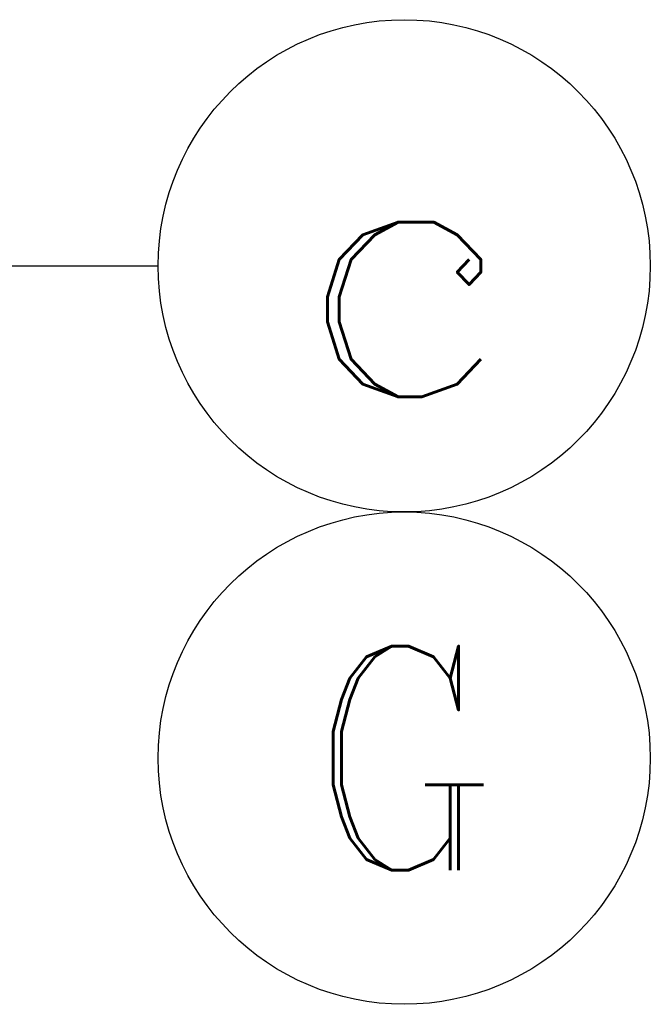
# Model space of a CAD drawing. Extents: x 1779708 to 7299578, y -1121471 to 88434.
# Tile 768 of 1056: x 6292174 to 6292686, y -962566 to -961766. Entities that reach past the tile are written whole.
import ezdxf
from ezdxf.enums import TextEntityAlignment as Align

# ---------------------------------------------------------------- set-up
doc = ezdxf.new("R2010")
doc.units = 0
doc.header["$LTSCALE"] = 1000
doc.header["$MEASUREMENT"] = 0
doc.layers.get('0').update_dxf_attribs({"linetype": 'CONTINUOUS'})
doc.layers.add('AXIS', color=3, linetype='CONTINUOUS')
doc.layers.add('AXIS_TEXT', color=7, linetype='CONTINUOUS')
doc.styles.add('_TCH_AXIS', font='COMPLEX', dxfattribs={"bigfont": 'GBCBIG'})
doc.styles.add('COMPLEX', font='COMPLEX')

# ---------------------------------------------------------------- blocks, each defined once
blk = doc.blocks.new('_AXISO')
blk.add_circle((0, 0), 0.5)
at = {"layer": 'AXIS_TEXT', "style": 'COMPLEX', "width": 1.041667}
blk.add_attdef('A', text='', height=0.56, dxfattribs=at).set_placement((-0.25, -0.28), (0.25, -0.28), align=Align.FIT)

msp = doc.modelspace()

# ---------------------------------------------------------------- linework, layer by layer
at = {"layer": 'AXIS'}
msp.add_line((6290936.38, -961966.03), (6292286.38, -961966.03), dxfattribs=at)
msp.add_circle((6292486.38, -962366.03), 200, dxfattribs=at)

# ---------------------------------------------------------------- block references
ref = msp.add_blockref('_AXISO', (6292486.38, -961966.03), dxfattribs=dict(at, xscale=400, yscale=400, zscale=400))
ref.add_attrib('A', 'c', dxfattribs={"layer": 'AXIS_TEXT', "height": 212.59, "style": '_TCH_AXIS', "width": 1.384615}).set_placement((6292395.27, -962072.33), (6292577.49, -962072.33), align=Align.FIT)

# ---------------------------------------------------------------- texts
at = {"layer": 'AXIS_TEXT', "color": 7, "style": '_TCH_AXIS'}
msp.add_text('G', height=182.22, dxfattribs=at).set_placement((6292408.29, -962457.14), (6292564.48, -962457.14), align=Align.FIT)

doc.saveas('drawing.dxf')
